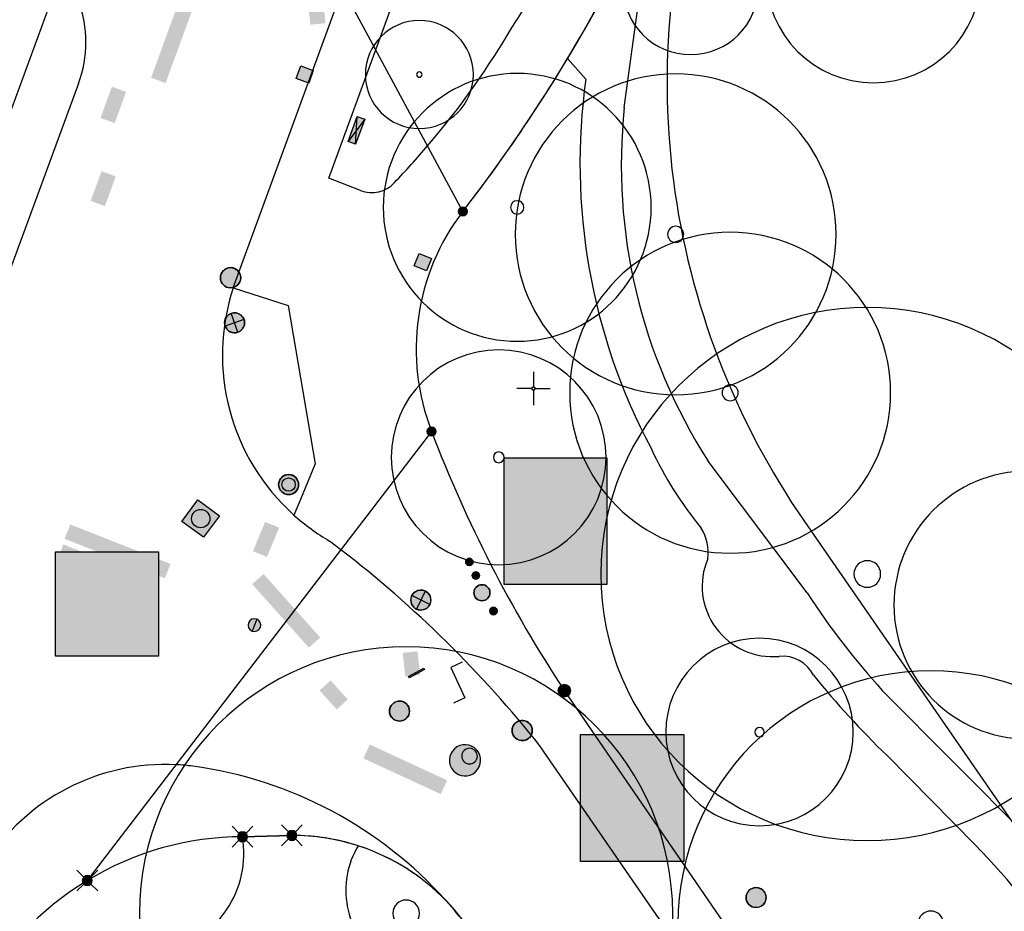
# Model space of a CAD drawing. Header units: metres. Extents: x 2695560 to 2696939, y 1260491 to 1262050.
# Tile 757 of 1005: x 2696607 to 2696644, y 1261230 to 1261264. Entities that reach past the tile are written whole.
import ezdxf

# ---------------------------------------------------------------- set-up
doc = ezdxf.new("R2010")
doc.units = ezdxf.units.M
doc.linetypes.add('AUSGEZOGEN', pattern=[0])
for name, color, linetype in [('XR$1$AV_Grenzpunkte', 7, 'AUSGEZOGEN'), ('XR$1$AV_Koordinatennetzpunkte', 7, 'AUSGEZOGEN'), ('XR$1$AV_Linien (BB)', 7, 'AUSGEZOGEN'), ('XR$1$AW_LK_Schachtdeckel', 24, 'AUSGEZOGEN'), ('XR$1$AW_LK_Zwischenpunkt', 24, 'AUSGEZOGEN'), ('XR$1$EW_LK_Bauwerk_FL_Linie_Punkt', 1, 'AUSGEZOGEN'), ('XR$1$EW_LK_Knoten', 1, 'AUSGEZOGEN'), ('XR$1$GA_LK_Rohrleitungsteil', 32, 'AUSGEZOGEN'), ('XR$1$GR_Baum', 94, 'AUSGEZOGEN'), ('XR$1$Liegenschaftsgrenzen', 7, 'AUSGEZOGEN'), ('XR$1$PFAV', 255, 'AUSGEZOGEN'), ('XR$1$PFAW', 255, 'AUSGEZOGEN'), ('XR$1$PFEW', 255, 'AUSGEZOGEN'), ('XR$1$PFWA', 255, 'AUSGEZOGEN'), ('XR$1$RAEW', 8, 'AUSGEZOGEN'), ('XR$1$RP_Abstandslinie', 7, 'AUSGEZOGEN'), ('XR$1$WA_LK_Absperrarmatur', 171, 'AUSGEZOGEN'), ('XR$1$WA_LK_Hydrant', 171, 'AUSGEZOGEN')]:
    doc.layers.add(name, color=color, linetype=linetype)

# ---------------------------------------------------------------- blocks, each defined once
blk = doc.blocks.new('COMPLEXOBJECT_143')
at = {"layer": 'XR$1$AV_Linien (BB)', "color": 7, "linetype": 'AUSGEZOGEN', "transparency": 33554687}
for p, q in [((6628.403, 11260.524), (6628.962, 11264.63)), ((6635.25, 11242.349), (6631.542, 11247.283)), ((6643.48, 11233.235), (6638.062, 11238.701))]:
    blk.add_line(p, q, dxfattribs=at)
for centre, radius, start, end in [((6648.812, 11258.37), 20.522, 173.9741, 212.6993), ((6658.588, 11257.431), 27.787, 212.872, 222.3804)]:
    blk.add_arc(centre, radius, start, end, dxfattribs=at)
blk = doc.blocks.new('COMPLEXOBJECT_144')
at = {"layer": 'XR$1$AV_Linien (BB)', "color": 7, "linetype": 'AUSGEZOGEN', "transparency": 33554687}
for p, q in [((6626.965, 11261.587), (6626.279, 11262.354)), ((6641.535, 11232.918), (6638.238, 11236.258)), ((6649.526, 11217.537), (6647.621, 11223.488))]:
    blk.add_line(p, q, dxfattribs=at)
for centre, radius, start, end in [((6649.455, 11258.429), 22.711, 172.0058, 208.0125), ((6642.066, 11253.652), 13.964, 204.9488, 219.4681), ((6629.775, 11243.862), 1.766, 352.3173, 31.1636), ((6633.956, 11242.6), 2.638, 157.1197, 275.4465), ((6634.331, 11238.696), 1.284, 26.2456, 95.6071), ((6662.765, 11261.503), 35.198, 219.1847, 225.8259), ((6621.551, 11213.342), 27.974, 21.2655, 44.4098), ((6670.175, 11223.793), 21.576, 196.854, 209.7877), ((6645.776, 11211.874), 5.8, 320.3597, 11.9423), ((6648.731, 11209.117), 1.781, 245.5998, 328.0278)]:
    blk.add_arc(centre, radius, start, end, dxfattribs=at)
blk = doc.blocks.new('COMPLEXOBJECT_149')
at = {"layer": 'XR$1$AV_Linien (BB)', "color": 7, "linetype": 'AUSGEZOGEN', "transparency": 33554687}
blk.add_line((6641.87, 11215.83), (6626.16, 11238.69), dxfattribs=at)
for centre, radius, start, end in [((6667.909, 11266.204), 50.001, 200.8722, 213.3864), ((6773.644, 11306.247), 159.811, 214.45591, 218.16492)]:
    blk.add_arc(centre, radius, start, end, dxfattribs=at)
blk = doc.blocks.new('COMPLEXOBJECT_171')
at = {"layer": 'XR$1$AV_Linien (BB)', "color": 7, "linetype": 'AUSGEZOGEN', "transparency": 33554687}
blk.add_arc((6611.225, 11227.943), 7.985, 87.1218, 147.7504, dxfattribs=at)
blk = doc.blocks.new('COMPLEXOBJECT_172')
at = {"layer": 'XR$1$AV_Linien (BB)', "color": 7, "linetype": 'AUSGEZOGEN', "transparency": 33554687}
blk.add_line((6614.11, 11233.22), (6615.96, 11233.27), dxfattribs=at)
blk.add_arc((6615.971, 11225.235), 8.035, 72.0979, 90.0802, dxfattribs=at)
blk = doc.blocks.new('COMPLEXOBJECT_182')
at = {"layer": 'XR$1$AV_Linien (BB)', "color": 7, "linetype": 'AUSGEZOGEN', "transparency": 33554687}
for centre, radius, start, end in [((6611.215, 11227.836), 8.092, 82.6533, 87.0903), ((6610.137, 11220.439), 15.567, 41.82, 82.1976)]:
    blk.add_arc(centre, radius, start, end, dxfattribs=at)
blk = doc.blocks.new('COMPLEXOBJECT_199')
at = {"layer": 'XR$1$AV_Linien (BB)', "color": 7, "linetype": 'AUSGEZOGEN', "transparency": 33554687}
blk.add_line((6620.584, 11227.388), (6619.226, 11228.613), dxfattribs=at)
blk.add_lwpolyline([(6606.579, 11221.401), (6610.673, 11221.322), (6611.15, 11222.22), (6613.078, 11222.428), (6613.518, 11221.752)], dxfattribs=at)
for centre, radius, start, end in [((6610.379, 11232.598), 3.783, 325.9778, 9.4701), ((6621.209, 11231.215), 3.231, 148.9492, 190.6771), ((6621.293, 11231.199), 3.311, 190.1483, 231.3661), ((6610.382, 11232.592), 3.777, 290.0503, 326.0186), ((6614.167, 11221.863), 7.6, 109.1242, 150.6721), ((6611.645, 11231.343), 9.775, 314.0484, 336.1355), ((6614.158, 11221.862), 7.593, 150.6284, 183.4803), ((6611.659, 11231.328), 9.754, 280.9889, 314.0523)]:
    blk.add_arc(centre, radius, start, end, dxfattribs=at)
blk = doc.blocks.new('COMPLEXOBJECT_497')
at = {"layer": 'XR$1$AV_Linien (BB)', "color": 7, "linetype": 'AUSGEZOGEN', "transparency": 33554687}
for p, q in [((6600.998, 11269.43), (6606.032, 11266.851)), ((6607.967, 11261.419), (6600.487, 11241.09))]:
    blk.add_line(p, q, dxfattribs=at)
for centre, radius, start, end in [((6603.759, 11262.98), 4.489, 339.6432, 59.5709), ((6595.63, 11243.047), 5.237, 300.4546, 338.0519)]:
    blk.add_arc(centre, radius, start, end, dxfattribs=at)
blk = doc.blocks.new('COMPLEXOBJECT_528')
at = {"layer": 'XR$1$AV_Linien (BB)', "color": 7, "linetype": 'AUSGEZOGEN', "transparency": 33554687}
blk.add_line((6640.346, 11214.705), (6625.246, 11236.624), dxfattribs=at)
blk.add_arc((6590.996, 11209.32), 43.802, 38.5618, 52.2749, dxfattribs=at)
blk = doc.blocks.new('COMPLEXOBJECT_529')
at = {"layer": 'XR$1$AV_Linien (BB)', "color": 7, "linetype": 'AUSGEZOGEN', "transparency": 33554687}
blk.add_line((6617.797, 11243.965), (6617.368, 11244.292), dxfattribs=at)
blk.add_arc((6621.42, 11251.255), 8.056, 228.0544, 239.804, dxfattribs=at)
blk = doc.blocks.new('COMPLEXOBJECT_531')
at = {"layer": 'XR$1$AV_Linien (BB)', "color": 7, "linetype": 'AUSGEZOGEN', "transparency": 33554687}
for centre, radius, start, end in [((6603.411, 11277.952), 25.292, 325.6282, 341.9757), ((6597.172, 11279.417), 31.355, 319.5677, 329.8591)]:
    blk.add_arc(centre, radius, start, end, dxfattribs=at)
blk = doc.blocks.new('COMPLEXOBJECT_532')
at = {"layer": 'XR$1$AV_Linien (BB)', "color": 7, "linetype": 'AUSGEZOGEN', "transparency": 33554687}
blk.add_line((6618.523, 11257.412), (6617.346, 11257.871), dxfattribs=at)
for centre, radius, start, end in [((6597.044, 11279.55), 31.538, 316.1866, 319.5338), ((6618.942, 11258.492), 1.158, 248.7927, 317.9479)]:
    blk.add_arc(centre, radius, start, end, dxfattribs=at)
blk = doc.blocks.new('COMPLEXOBJECT_707')
at = {"layer": 'XR$1$AV_Linien (BB)', "color": 7, "linetype": 'AUSGEZOGEN', "transparency": 33554687}
blk.add_lwpolyline([(6604.14, 11227.15), (6600.59, 11220.28), (6594.09, 11207.72), (6584.43, 11189.04), (6577.757, 11176.147)], dxfattribs=at)
for centre, radius, start, end in [((6614.133, 11222.027), 11.193, 90.1179, 121.4079), ((6614.088, 11221.976), 11.213, 121.0781, 152.5226)]:
    blk.add_arc(centre, radius, start, end, dxfattribs=at)
blk = doc.blocks.new('COMPLEXOBJECT_1208')
at = {"layer": 'XR$1$Liegenschaftsgrenzen', "color": 7, "linetype": 'AUSGEZOGEN', "transparency": 33554687}
for p, q in [((6615.96, 11233.27), (6614.11, 11233.22)), ((6625.45, 11225.61), (6622.5, 11229.9))]:
    blk.add_line(p, q, dxfattribs=at)
for centre, radius, start, end in [((6614.133, 11222.027), 11.193, 90.1179, 121.4079), ((6615.974, 11225.266), 8.004, 35.3784, 90.0984)]:
    blk.add_arc(centre, radius, start, end, dxfattribs=at)
blk = doc.blocks.new('COMPLEXOBJECT_1216')
at = {"layer": 'XR$1$Liegenschaftsgrenzen', "color": 7, "linetype": 'AUSGEZOGEN', "transparency": 33554687}
blk.add_arc((6574.823, 11293.377), 60.084, 322.29511, 336.06389, dxfattribs=at)
blk = doc.blocks.new('COMPLEXOBJECT_1366')
at = {"layer": 'XR$1$Liegenschaftsgrenzen', "color": 7, "linetype": 'AUSGEZOGEN', "transparency": 33554687}
blk.add_line((6602.265, 11251.751), (6611.47, 11276.83), dxfattribs=at)
blk = doc.blocks.new('COMPLEXOBJECT_1370')
at = {"layer": 'XR$1$Liegenschaftsgrenzen', "color": 7, "linetype": 'AUSGEZOGEN', "transparency": 33554687}
blk.add_line((6641.87, 11215.83), (6626.16, 11238.69), dxfattribs=at)
blk.add_arc((6667.909, 11266.204), 50.001, 200.8722, 213.3864, dxfattribs=at)
blk = doc.blocks.new('COMPLEXOBJECT_1377')
at = {"layer": 'XR$1$Liegenschaftsgrenzen', "color": 7, "linetype": 'AUSGEZOGEN', "transparency": 33554687}
blk.add_line((6604.14, 11227.15), (6600.59, 11220.28), dxfattribs=at)
blk.add_arc((6614.088, 11221.976), 11.213, 121.0781, 152.5226, dxfattribs=at)
blk = doc.blocks.new('BWAV19')
at = {"layer": 'XR$1$PFAV', "transparency": 33554687}
blk.add_hatch(color=7, dxfattribs=at).paths.add_polyline_path([(0, 0.24), (-0.024, 0.239), (-0.048, 0.235), (-0.072, 0.229), (-0.095, 0.221), (-0.116, 0.21), (-0.137, 0.197), (-0.156, 0.182), (-0.174, 0.165), (-0.19, 0.147), (-0.204, 0.127), (-0.215, 0.106), (-0.225, 0.083), (-0.232, 0.06), (-0.237, 0.036), (-0.24, 0.012), (-0.24, -0.012), (-0.237, -0.036), (-0.232, -0.06), (-0.225, -0.083), (-0.215, -0.106), (-0.204, -0.127), (-0.19, -0.147), (-0.174, -0.165), (-0.156, -0.182), (-0.137, -0.197), (-0.116, -0.21), (-0.095, -0.221), (-0.072, -0.229), (-0.048, -0.235), (-0.024, -0.239), (0, -0.24), (0.024, -0.239), (0.048, -0.235), (0.072, -0.229), (0.095, -0.221), (0.116, -0.21), (0.137, -0.197), (0.156, -0.182), (0.174, -0.165), (0.19, -0.147), (0.204, -0.127), (0.215, -0.106), (0.225, -0.083), (0.232, -0.06), (0.237, -0.036), (0.24, -0.012), (0.24, 0.012), (0.237, 0.036), (0.232, 0.06), (0.225, 0.083), (0.215, 0.106), (0.204, 0.127), (0.19, 0.147), (0.174, 0.165), (0.156, 0.182), (0.137, 0.197), (0.116, 0.21), (0.095, 0.221), (0.072, 0.229), (0.048, 0.235), (0.024, 0.239)])
at = {"color": 7, "transparency": 33554687}
for p, q in [((-0.5, 0.5), (-0.17, 0.17)), ((0.17, 0.17), (0.5, 0.5)), ((-0.5, -0.5), (-0.17, -0.17)), ((0.17, -0.17), (0.5, -0.5))]:
    blk.add_line(p, q, dxfattribs=at)
for start, end in [(90, 270), (270, 90)]:
    blk.add_arc((0, 0), 0.24, start, end, dxfattribs=at)
blk = doc.blocks.new('BAV15')
at = {"layer": 'XR$1$PFAV', "transparency": 33554687}
blk.add_hatch(color=7, dxfattribs=at).paths.add_polyline_path([(0.5, 0), (0.49, 0.101), (0.459, 0.197), (0.41, 0.286), (0.344, 0.362), (0.264, 0.424), (0.174, 0.469), (0.076, 0.494), (-0.025, 0.499), (-0.125, 0.484), (-0.22, 0.449), (-0.306, 0.395), (-0.379, 0.326), (-0.437, 0.243), (-0.477, 0.15), (-0.497, 0.051), (-0.497, -0.051), (-0.477, -0.15), (-0.437, -0.243), (-0.379, -0.326), (-0.306, -0.395), (-0.22, -0.449), (-0.125, -0.484), (-0.025, -0.499), (0.076, -0.494), (0.174, -0.469), (0.264, -0.424), (0.344, -0.362), (0.41, -0.286), (0.459, -0.197), (0.49, -0.101)])
at = {"color": 7, "transparency": 33554687}
for start, end in [(90, 270), (270, 90)]:
    blk.add_arc((0, 0), 0.5, start, end, dxfattribs=at)
at = {"layer": 'XR$1$PFAV', "transparency": 33554687}
blk.add_circle((0, 0), 0.5, dxfattribs=at)
blk = doc.blocks.new('BAV2041')
at = {"color": 7, "transparency": 33554687}
for p, q in [((0, 0.5), (0, 0.05)), ((-0.05, 0), (-0.5, 0)), ((0.05, 0), (0.5, 0)), ((0, -0.05), (0, -0.5))]:
    blk.add_line(p, q, dxfattribs=at)
blk.add_circle((0, 0), 0.05, dxfattribs=at)
for start, end in [(90, 270), (270, 90)]:
    blk.add_arc((0, 0), 0.05, start, end, dxfattribs=at)
blk = doc.blocks.new('COMPLEXOBJECT_1443')
at = {"layer": 'XR$1$RP_Abstandslinie', "color": 7, "linetype": 'AUSGEZOGEN', "transparency": 33554687}
blk.add_line((6635.15, 11245.02), (6651.28, 11221.66), dxfattribs=at)
for centre, radius, start, end in [((6658.993, 11261.476), 28.99, 159.6659, 187.325), ((6658.995, 11261.52), 28.997, 187.4106, 214.6825)]:
    blk.add_arc(centre, radius, start, end, dxfattribs=at)
blk = doc.blocks.new('WBGR1')
at = {"color": 94, "transparency": 33554687}
for radius, start, end in [(1, 90, 270), (1, 270, 90), (0.05, 90, 270), (0.05, 270, 90)]:
    blk.add_arc((0, 0), radius, start, end, dxfattribs=at)
blk = doc.blocks.new('BAW2093')
at = {"transparency": 33554687}
blk.add_lwpolyline([(-0.375, -0.5), (0, -0.5), (0, 0.5), (0.375, 0.5)], dxfattribs=at)
blk = doc.blocks.new('BAW2088')
at = {"layer": 'XR$1$PFAW', "transparency": 33554687}
blk.add_hatch(color=253, dxfattribs=at).paths.add_polyline_path([(0.51, 0), (0.5, 0.101), (0.47, 0.197), (0.421, 0.286), (0.355, 0.362), (0.275, 0.424), (0.184, 0.469), (0.086, 0.494), (-0.015, 0.499), (-0.115, 0.484), (-0.21, 0.449), (-0.296, 0.395), (-0.369, 0.326), (-0.427, 0.243), (-0.467, 0.15), (-0.487, 0.051), (-0.487, -0.051), (-0.467, -0.15), (-0.427, -0.243), (-0.369, -0.326), (-0.296, -0.395), (-0.21, -0.449), (-0.115, -0.484), (-0.015, -0.499), (0.086, -0.494), (0.184, -0.469), (0.275, -0.424), (0.355, -0.362), (0.421, -0.286), (0.47, -0.197), (0.5, -0.101)])
at = {"transparency": 33554687}
for start, end in [(91.1948, 268.8052), (268.8052, 91.1948)]:
    blk.add_arc((0.01, 0), 0.5, start, end, dxfattribs=at)
at = {"layer": 'XR$1$PFAW', "transparency": 33554687}
blk.add_circle((0.01, 0), 0.5, dxfattribs=at)
blk = doc.blocks.new('BAW2082')
at = {"layer": 'XR$1$PFAW', "transparency": 33554687}
blk.add_hatch(color=7, dxfattribs=at).paths.add_polyline_path([(0.509, -0.003), (0.499, 0.098), (0.469, 0.194), (0.42, 0.283), (0.354, 0.359), (0.274, 0.421), (0.183, 0.466), (0.085, 0.491), (-0.016, 0.496), (-0.116, 0.481), (-0.211, 0.446), (-0.297, 0.392), (-0.37, 0.323), (-0.428, 0.24), (-0.468, 0.147), (-0.488, 0.047), (-0.488, -0.054), (-0.468, -0.153), (-0.428, -0.246), (-0.37, -0.329), (-0.297, -0.398), (-0.211, -0.452), (-0.116, -0.487), (-0.016, -0.502), (0.085, -0.497), (0.183, -0.472), (0.274, -0.427), (0.354, -0.366), (0.42, -0.289), (0.469, -0.2), (0.499, -0.104)])
at = {"transparency": 33554687}
for start, end in [(91.1948, 268.8052), (268.8052, 91.1948)]:
    blk.add_arc((0.01, 0), 0.5, start, end, dxfattribs=at)
at = {"layer": 'XR$1$PFAW', "transparency": 33554687}
blk.add_circle((0.009, -0.003), 0.5, dxfattribs=at)
blk = doc.blocks.new('BAW2087')
at = {"lineweight": 25, "true_color": 0x000000, "transparency": 33554687}
h = blk.add_hatch(color=18, dxfattribs=at)
h.paths.add_polyline_path([(-0.5, 0.5), (-0.5, -0.5), (0.5, -0.5), (0.5, 0.5)])
h.paths.add_polyline_path([(0.337, -0.069), (0.316, -0.136), (0.282, -0.196), (0.237, -0.249), (0.182, -0.292), (0.119, -0.322), (0.052, -0.34), (-0.017, -0.343), (-0.086, -0.333), (-0.151, -0.309), (-0.21, -0.272), (-0.261, -0.224), (-0.301, -0.167), (-0.328, -0.103), (-0.342, -0.035), (-0.342, 0.035), (-0.328, 0.103), (-0.301, 0.167), (-0.261, 0.224), (-0.21, 0.272), (-0.151, 0.309), (-0.086, 0.333), (-0.017, 0.343), (0.052, 0.34), (0.119, 0.322), (0.182, 0.292), (0.237, 0.249), (0.282, 0.196), (0.316, 0.136), (0.337, 0.069), (0.344, 0)], flags=16)
at = {"layer": 'XR$1$PFAW', "lineweight": 25, "transparency": 33554687}
blk.add_hatch(color=7, dxfattribs=at).paths.add_polyline_path([(0.344, 0), (0.337, 0.069), (0.316, 0.136), (0.282, 0.196), (0.237, 0.249), (0.182, 0.292), (0.119, 0.322), (0.052, 0.34), (-0.017, 0.343), (-0.086, 0.333), (-0.151, 0.309), (-0.21, 0.272), (-0.261, 0.224), (-0.301, 0.167), (-0.328, 0.103), (-0.342, 0.035), (-0.342, -0.035), (-0.328, -0.103), (-0.301, -0.167), (-0.261, -0.224), (-0.21, -0.272), (-0.151, -0.309), (-0.086, -0.333), (-0.017, -0.343), (0.052, -0.34), (0.119, -0.322), (0.182, -0.292), (0.237, -0.249), (0.282, -0.196), (0.316, -0.136), (0.337, -0.069)])
at = {"lineweight": 25, "transparency": 33554687}
for p, q in [((-0.5, 0.5, 0.993), (0.5, 0.5, 0.993)), ((-0.5, -0.5, 0.993), (-0.5, 0.5, 0.993)), ((0.5, 0.5, 0.993), (0.5, -0.5, 0.993)), ((0.5, -0.5, 0.993), (-0.5, -0.5, 0.993))]:
    blk.add_line(p, q, dxfattribs=at)
blk.add_circle((0, 0), 0.344, dxfattribs=at)
at = {"layer": 'XR$1$PFAW', "lineweight": 25, "transparency": 33554687}
blk.add_line((-0.5, 0.5), (0.5, 0.5), dxfattribs=at)
at = {"layer": 'XR$1$PFAW', "color": 31, "lineweight": 25, "transparency": 33554687}
for p, q in [((-0.5, -0.5), (-0.5, 0.5)), ((0.5, 0.5), (0.5, -0.5)), ((0.5, -0.5), (-0.5, -0.5))]:
    blk.add_line(p, q, dxfattribs=at)
at = {"layer": 'XR$1$PFAW', "lineweight": 25, "transparency": 33554687}
blk.add_circle((0, 0), 0.344, dxfattribs=at)
blk = doc.blocks.new('BAW2089')
at = {"layer": 'XR$1$PFAW', "transparency": 33554687}
blk.add_hatch(color=7, dxfattribs=at).paths.add_polyline_path([(-0.5, 0.5), (-0.5, -0.5), (0.5, -0.5), (0.5, 0.5)])
at = {"transparency": 33554687}
blk.add_lwpolyline([(-0.5, 0.5), (0.5, 0.5), (0.5, -0.5), (-0.5, -0.5), (-0.5, 0.5)], close=True, dxfattribs=at)
at = {"layer": 'XR$1$PFAW', "transparency": 33554687}
blk.add_lwpolyline([(-0.5, 0.5), (0.5, 0.5), (0.5, -0.5), (-0.5, -0.5), (-0.5, 0.5)], close=True, dxfattribs=at)
blk = doc.blocks.new('BAW2084')
at = {"layer": 'XR$1$PFAW', "transparency": 33554687}
h = blk.add_hatch(color=7, dxfattribs=at)
h.paths.add_polyline_path([(0.237, 0.6), (0.176, 0.597), (0.116, 0.588), (0.057, 0.572), (0, 0.551), (-0.054, 0.525), (-0.106, 0.492), (-0.154, 0.455), (-0.198, 0.413), (-0.238, 0.367), (-0.272, 0.317), (-0.302, 0.264), (-0.326, 0.208), (-0.344, 0.15), (-0.356, 0.091), (-0.363, 0.03), (-0.363, -0.03), (-0.356, -0.091), (-0.344, -0.15), (-0.326, -0.208), (-0.302, -0.264), (-0.272, -0.317), (-0.238, -0.367), (-0.198, -0.413), (-0.154, -0.455), (-0.106, -0.492), (-0.054, -0.525), (0, -0.551), (0.057, -0.572), (0.116, -0.588), (0.176, -0.597), (0.237, -0.6), (0.297, -0.597), (0.357, -0.588), (0.416, -0.572), (0.473, -0.551), (0.528, -0.525), (0.579, -0.492), (0.628, -0.455), (0.672, -0.413), (0.711, -0.367), (0.746, -0.317), (0.775, -0.264), (0.799, -0.208), (0.818, -0.15), (0.83, -0.091), (0.836, -0.03), (0.836, 0.03), (0.83, 0.091), (0.818, 0.15), (0.799, 0.208), (0.775, 0.264), (0.746, 0.317), (0.711, 0.367), (0.672, 0.413), (0.628, 0.455), (0.579, 0.492), (0.528, 0.525), (0.473, 0.551), (0.416, 0.572), (0.357, 0.588), (0.297, 0.597)])
h.paths.add_polyline_path([(0.03, -0.298), (0, -0.3), (-0.03, -0.298), (-0.06, -0.294), (-0.09, -0.286), (-0.118, -0.276), (-0.146, -0.262), (-0.171, -0.246), (-0.195, -0.228), (-0.217, -0.207), (-0.237, -0.184), (-0.255, -0.159), (-0.269, -0.132), (-0.281, -0.104), (-0.29, -0.075), (-0.297, -0.045), (-0.3, -0.015), (-0.3, 0.015), (-0.297, 0.045), (-0.29, 0.075), (-0.281, 0.104), (-0.269, 0.132), (-0.255, 0.159), (-0.237, 0.184), (-0.217, 0.207), (-0.195, 0.228), (-0.171, 0.246), (-0.146, 0.262), (-0.118, 0.276), (-0.09, 0.286), (-0.06, 0.294), (-0.03, 0.298), (0, 0.3), (0.03, 0.298), (0.06, 0.294), (0.09, 0.286), (0.118, 0.276), (0.146, 0.262), (0.171, 0.246), (0.195, 0.228), (0.217, 0.207), (0.237, 0.184), (0.255, 0.159), (0.269, 0.132), (0.281, 0.104), (0.29, 0.075), (0.297, 0.045), (0.3, 0.015), (0.3, -0.015), (0.297, -0.045), (0.29, -0.075), (0.281, -0.104), (0.269, -0.132), (0.255, -0.159), (0.237, -0.184), (0.217, -0.207), (0.195, -0.228), (0.171, -0.246), (0.146, -0.262), (0.118, -0.276), (0.09, -0.286), (0.06, -0.294)], flags=16)
blk.add_hatch(color=7, dxfattribs=at).paths.add_polyline_path([(0, 0.3), (-0.03, 0.298), (-0.06, 0.294), (-0.09, 0.286), (-0.118, 0.276), (-0.146, 0.262), (-0.171, 0.246), (-0.195, 0.228), (-0.217, 0.207), (-0.237, 0.184), (-0.255, 0.159), (-0.269, 0.132), (-0.281, 0.104), (-0.29, 0.075), (-0.297, 0.045), (-0.3, 0.015), (-0.3, -0.015), (-0.297, -0.045), (-0.29, -0.075), (-0.281, -0.104), (-0.269, -0.132), (-0.255, -0.159), (-0.237, -0.184), (-0.217, -0.207), (-0.195, -0.228), (-0.171, -0.246), (-0.146, -0.262), (-0.118, -0.276), (-0.09, -0.286), (-0.06, -0.294), (-0.03, -0.298), (0, -0.3), (0.03, -0.298), (0.06, -0.294), (0.09, -0.286), (0.118, -0.276), (0.146, -0.262), (0.171, -0.246), (0.195, -0.228), (0.217, -0.207), (0.237, -0.184), (0.255, -0.159), (0.269, -0.132), (0.281, -0.104), (0.29, -0.075), (0.297, -0.045), (0.3, -0.015), (0.3, 0.015), (0.297, 0.045), (0.29, 0.075), (0.281, 0.104), (0.269, 0.132), (0.255, 0.159), (0.237, 0.184), (0.217, 0.207), (0.195, 0.228), (0.171, 0.246), (0.146, 0.262), (0.118, 0.276), (0.09, 0.286), (0.06, 0.294), (0.03, 0.298)])
at = {"transparency": 33554687}
for centre, radius, start, end in [((0.237, 0), 0.6, 90, 270), ((0.237, 0), 0.6, 270, 90), ((0, 0), 0.3, 90, 270), ((0, 0), 0.3, 270, 90)]:
    blk.add_arc(centre, radius, start, end, dxfattribs=at)
blk = doc.blocks.new('BWA2009')
at = {"true_color": 0x000000, "transparency": 33554687}
blk.add_hatch(color=18, dxfattribs=at).paths.add_polyline_path([(0.333, 0), (0.327, 0.067), (0.306, 0.131), (0.274, 0.19), (0.23, 0.242), (0.176, 0.283), (0.116, 0.313), (0.05, 0.329), (-0.017, 0.333), (-0.084, 0.323), (-0.147, 0.299), (-0.204, 0.264), (-0.253, 0.217), (-0.291, 0.162), (-0.318, 0.1), (-0.332, 0.034), (-0.332, -0.034), (-0.318, -0.1), (-0.291, -0.162), (-0.253, -0.217), (-0.204, -0.264), (-0.147, -0.299), (-0.084, -0.323), (-0.017, -0.333), (0.05, -0.329), (0.116, -0.313), (0.176, -0.283), (0.23, -0.242), (0.274, -0.19), (0.306, -0.131), (0.327, -0.067)])
at = {"layer": 'XR$1$PFWA', "transparency": 33554687}
blk.add_hatch(color=7, dxfattribs=at).paths.add_polyline_path([(0.5, 0), (0.49, 0.101), (0.459, 0.197), (0.41, 0.286), (0.344, 0.362), (0.264, 0.424), (0.174, 0.469), (0.076, 0.494), (-0.025, 0.499), (-0.125, 0.484), (-0.22, 0.449), (-0.306, 0.395), (-0.379, 0.326), (-0.437, 0.243), (-0.477, 0.15), (-0.497, 0.051), (-0.497, -0.051), (-0.477, -0.15), (-0.437, -0.243), (-0.379, -0.326), (-0.306, -0.395), (-0.22, -0.449), (-0.125, -0.484), (-0.025, -0.499), (0.076, -0.494), (0.174, -0.469), (0.264, -0.424), (0.344, -0.362), (0.41, -0.286), (0.459, -0.197), (0.49, -0.101)])
at = {"transparency": 33554687}
blk.add_circle((0, 0), 0.333, dxfattribs=at)
for start, end in [(90, 180), (0, 90), (180, 270), (270, 0)]:
    blk.add_arc((0, 0), 0.5, start, end, dxfattribs=at)
at = {"layer": 'XR$1$PFWA', "transparency": 33554687}
blk.add_circle((0, 0), 0.5, dxfattribs=at)
blk = doc.blocks.new('BWA965')
at = {"layer": 'XR$1$PFWA', "transparency": 33554687}
blk.add_hatch(color=7, dxfattribs=at).paths.add_polyline_path([(0, 0.5), (-0.051, 0.497), (-0.101, 0.49), (-0.15, 0.477), (-0.197, 0.459), (-0.243, 0.437), (-0.286, 0.41), (-0.326, 0.379), (-0.362, 0.344), (-0.395, 0.306), (-0.424, 0.264), (-0.449, 0.22), (-0.469, 0.174), (-0.484, 0.125), (-0.494, 0.076), (-0.499, 0.025), (-0.499, -0.025), (-0.494, -0.076), (-0.484, -0.125), (-0.469, -0.174), (-0.449, -0.22), (-0.424, -0.264), (-0.395, -0.306), (-0.362, -0.344), (-0.326, -0.379), (-0.286, -0.41), (-0.243, -0.437), (-0.197, -0.459), (-0.15, -0.477), (-0.101, -0.49), (-0.051, -0.497), (0, -0.5), (0.051, -0.497), (0.101, -0.49), (0.15, -0.477), (0.197, -0.459), (0.243, -0.437), (0.286, -0.41), (0.326, -0.379), (0.362, -0.344), (0.395, -0.306), (0.424, -0.264), (0.449, -0.22), (0.469, -0.174), (0.484, -0.125), (0.494, -0.076), (0.499, -0.025), (0.499, 0.025), (0.494, 0.076), (0.484, 0.125), (0.469, 0.174), (0.449, 0.22), (0.424, 0.264), (0.395, 0.306), (0.362, 0.344), (0.326, 0.379), (0.286, 0.41), (0.243, 0.437), (0.197, 0.459), (0.15, 0.477), (0.101, 0.49), (0.051, 0.497)])
at = {"transparency": 33554687}
blk.add_line((0, 0.5), (0, -0.5), dxfattribs=at)
for start, end in [(90, 270), (270, 90)]:
    blk.add_arc((0, 0), 0.5, start, end, dxfattribs=at)
blk = doc.blocks.new('BGA2013')
at = {"transparency": 33554687}
blk.add_hatch(color=36, dxfattribs=at).paths.add_polyline_path([(-0.291, -0.409), (0.352, 0.357), (0.291, 0.409), (-0.352, -0.357)])
at = {"color": 32, "transparency": 33554687}
blk.add_lwpolyline([(-0.291, -0.409), (-0.352, -0.357), (0.291, 0.409), (0.352, 0.357), (-0.291, -0.409)], close=True, dxfattribs=at)
blk = doc.blocks.new('BEW15')
at = {"layer": 'XR$1$PFEW', "transparency": 33554687}
h = blk.add_hatch(color=7, dxfattribs=at)
h.paths.add_polyline_path([(-0.5, 0), (-0.497, -0.05), (-0.489, -0.1), (-0.477, -0.15), (-0.459, -0.197), (-0.437, -0.242), (-0.41, -0.285), (-0.379, -0.326), (-0.344, -0.362), (-0.306, -0.395), (-0.264, -0.424), (-0.22, -0.449), (-0.173, -0.469), (-0.125, -0.484), (-0.075, -0.494), (-0.025, -0.499), (0.026, -0.499), (0.076, -0.494), (0.126, -0.484), (0.174, -0.469), (0.22, -0.449), (0.265, -0.424), (0.306, -0.395), (0.345, -0.362), (0.38, -0.326), (0.411, -0.285), (0.437, -0.242), (0.46, -0.197), (0.477, -0.15), (0.49, -0.1), (0.498, -0.05), (0.5, 0), (0.498, 0.051), (0.49, 0.101), (0.477, 0.15), (0.46, 0.197), (0.437, 0.243), (0.411, 0.286), (0.38, 0.326), (0.345, 0.363), (0.306, 0.396), (0.265, 0.424), (0.22, 0.449), (0.174, 0.469), (0.126, 0.484), (0.076, 0.494), (0.026, 0.5), (-0.025, 0.5), (-0.075, 0.494), (-0.125, 0.484), (-0.173, 0.469), (-0.22, 0.449), (-0.264, 0.424), (-0.306, 0.396), (-0.344, 0.363), (-0.379, 0.326), (-0.41, 0.286), (-0.437, 0.243), (-0.459, 0.197), (-0.477, 0.15), (-0.489, 0.101), (-0.497, 0.051)])
h.paths.add_polyline_path([(0.01, 0.001), (0.01, 0), (0.01, -0.001), (0.01, -0.002), (0.01, -0.003), (0.009, -0.004), (0.009, -0.005), (0.009, -0.006), (0.008, -0.006), (0.007, -0.007), (0.006, -0.008), (0.006, -0.008), (0.005, -0.009), (0.004, -0.009), (0.003, -0.01), (0.002, -0.01), (0.001, -0.01), (0, -0.01), (-0.001, -0.01), (-0.002, -0.01), (-0.003, -0.009), (-0.004, -0.009), (-0.005, -0.008), (-0.006, -0.008), (-0.007, -0.007), (-0.007, -0.006), (-0.008, -0.006), (-0.008, -0.005), (-0.009, -0.004), (-0.009, -0.003), (-0.009, -0.002), (-0.01, -0.001), (-0.01, 0), (-0.01, 0.001), (-0.009, 0.002), (-0.009, 0.003), (-0.009, 0.004), (-0.008, 0.005), (-0.008, 0.006), (-0.007, 0.007), (-0.007, 0.007), (-0.006, 0.008), (-0.005, 0.009), (-0.004, 0.009), (-0.003, 0.01), (-0.002, 0.01), (-0.001, 0.01), (0, 0.01), (0.001, 0.01), (0.002, 0.01), (0.003, 0.01), (0.004, 0.01), (0.005, 0.009), (0.006, 0.009), (0.006, 0.008), (0.007, 0.007), (0.008, 0.007), (0.009, 0.006), (0.009, 0.005), (0.009, 0.004), (0.01, 0.003), (0.01, 0.002)], flags=16)
at = {"color": 1, "transparency": 33554687}
for start, end in [(0, 180), (180, 0)]:
    blk.add_arc((0, 0), 0.5, start, end, dxfattribs=at)
at = {"layer": 'XR$1$PFEW', "transparency": 33554687}
blk.add_circle((0, 0), 0.5, dxfattribs=at)
blk = doc.blocks.new('BEWLP2549_S')
at = {"layer": 'XR$1$PFEW', "transparency": 33554687}
blk.add_hatch(color=7, dxfattribs=at).paths.add_polyline_path([(0.5, 0), (0.49, 0.101), (0.459, 0.197), (0.41, 0.286), (0.344, 0.362), (0.264, 0.424), (0.174, 0.469), (0.076, 0.494), (-0.025, 0.499), (-0.125, 0.484), (-0.22, 0.449), (-0.306, 0.395), (-0.379, 0.326), (-0.437, 0.243), (-0.477, 0.15), (-0.497, 0.051), (-0.497, -0.051), (-0.477, -0.15), (-0.437, -0.243), (-0.379, -0.326), (-0.306, -0.395), (-0.22, -0.449), (-0.125, -0.484), (-0.025, -0.499), (0.076, -0.494), (0.174, -0.469), (0.264, -0.424), (0.344, -0.362), (0.41, -0.286), (0.459, -0.197), (0.49, -0.101)])
at = {"color": 1, "transparency": 33554687}
for p, q in [((0.354, -0.354), (-0.354, 0.354)), ((-0.354, -0.354), (0.354, 0.354))]:
    blk.add_line(p, q, dxfattribs=at)
for start, end in [(91.3809, 268.6191), (268.6191, 91.3809)]:
    blk.add_arc((0, 0), 0.5, start, end, dxfattribs=at)
at = {"layer": 'XR$1$PFEW', "transparency": 33554687}
blk.add_circle((0, 0), 0.5, dxfattribs=at)
blk = doc.blocks.new('BWEW2052')
at = {"layer": 'XR$1$PFEW', "transparency": 33554687}
blk.add_hatch(color=7, dxfattribs=at).paths.add_polyline_path([(0.95, -0.2855), (0.95, 0.2855), (-0.95, 0.2855), (-0.95, -0.2855)])
at = {"color": 1, "transparency": 33554687}
for p, q in [((0.95, -0.2855), (-0.95, 0.2855)), ((-0.95, -0.2855), (0.95, 0.2855))]:
    blk.add_line(p, q, dxfattribs=at)
blk.add_lwpolyline([(0.95, -0.2855), (-0.95, -0.2855), (-0.95, 0.2855), (0.95, 0.2855), (0.95, -0.2855)], close=True, dxfattribs=at)
at = {"layer": 'XR$1$PFEW', "transparency": 33554687}
for p, q in [((-0.95, -0.2855), (-0.95, 0.2855)), ((-0.95, 0.2855), (0.95, 0.2855)), ((0.95, 0.2855), (0.95, -0.2855)), ((0.95, -0.2855), (-0.95, -0.2855))]:
    blk.add_line(p, q, dxfattribs=at)
blk = doc.blocks.new('BEW957')
at = {"layer": 'XR$1$RAEW', "transparency": 33554687}
blk.add_hatch(color=1, dxfattribs=at).paths.add_polyline_path([(-0.5, 0), (-0.5, -0.05), (-0.49, -0.1), (-0.48, -0.15), (-0.46, -0.2), (-0.44, -0.24), (-0.41, -0.29), (-0.38, -0.33), (-0.34, -0.36), (-0.31, -0.4), (-0.26, -0.42), (-0.22, -0.45), (-0.17, -0.47), (-0.13, -0.48), (-0.08, -0.49), (-0.03, -0.5), (0.03, -0.5), (0.08, -0.49), (0.13, -0.48), (0.17, -0.47), (0.22, -0.45), (0.26, -0.42), (0.31, -0.4), (0.34, -0.36), (0.38, -0.33), (0.41, -0.29), (0.44, -0.24), (0.46, -0.2), (0.48, -0.15), (0.49, -0.1), (0.5, -0.05), (0.5, 0), (0.5, 0.05), (0.49, 0.1), (0.48, 0.15), (0.46, 0.2), (0.44, 0.24), (0.41, 0.29), (0.38, 0.33), (0.34, 0.36), (0.31, 0.4), (0.26, 0.42), (0.22, 0.45), (0.17, 0.47), (0.13, 0.48), (0.08, 0.49), (0.03, 0.5), (-0.03, 0.5), (-0.08, 0.49), (-0.13, 0.48), (-0.17, 0.47), (-0.22, 0.45), (-0.26, 0.42), (-0.31, 0.4), (-0.34, 0.36), (-0.38, 0.33), (-0.41, 0.29), (-0.44, 0.24), (-0.46, 0.2), (-0.48, 0.15), (-0.49, 0.1), (-0.5, 0.05)])
at = {"color": 1, "transparency": 33554687}
for start, end in [(90, 180), (180, 270), (0, 90), (270, 0)]:
    blk.add_arc((0, 0), 0.5, start, end, dxfattribs=at)
at = {"layer": 'XR$1$RAEW', "color": 1, "transparency": 33554687}
blk.add_circle((0, 0), 0.5, dxfattribs=at)

msp = doc.modelspace()

# ---------------------------------------------------------------- hatches: boundary and pattern name
at = {"transparency": 33554687}
for points in [[(2696617.836, 1261266.659), (2696617.27, 1261266.596), (2696617.622, 1261263.429), (2696618.188, 1261263.492)], [(2696611.658, 1261261.447), (2696612.201, 1261261.248), (2696613.584, 1261265.035), (2696613.041, 1261265.234)], [(2696609.764, 1261259.939), (2696610.296, 1261259.745), (2696610.722, 1261260.915), (2696610.19, 1261261.109)], [(2696609.398, 1261256.834), (2696609.93, 1261256.64), (2696610.336, 1261257.752), (2696609.804, 1261257.946)], [(2696624.873, 1261247.215), (2696624.873, 1261242.476), (2696628.722, 1261242.476), (2696628.722, 1261247.215)], [(2696608.634, 1261244.721), (2696608.422, 1261244.183), (2696612.174, 1261242.705), (2696612.386, 1261243.243)], [(2696615.473, 1261243.719), (2696615.996, 1261243.503), (2696616.449, 1261244.603), (2696615.926, 1261244.819)], [(2696608.375, 1261243.973), (2696608.167, 1261243.447), (2696609.269, 1261243.013), (2696609.477, 1261243.539)], [(2696608.084, 1261243.697), (2696608.084, 1261239.796), (2696611.935, 1261239.796), (2696611.935, 1261243.697)], [(2696615.868, 1261242.868), (2696615.443, 1261242.489), (2696617.564, 1261240.11), (2696617.989, 1261240.489)], [(2696621.632, 1261239.976), (2696621.076, 1261239.913), (2696621.176, 1261239.026), (2696621.732, 1261239.089)], [(2696618.38, 1261238.881), (2696617.964, 1261238.507), (2696618.605, 1261237.796), (2696619.02, 1261238.171)], [(2696627.73, 1261236.855), (2696627.73, 1261232.107), (2696631.601, 1261232.107), (2696631.601, 1261236.855)], [(2696619.847, 1261236.48), (2696619.608, 1261235.963), (2696622.501, 1261234.626), (2696622.74, 1261235.143)]]:
    msp.add_hatch(color=7, dxfattribs=at).paths.add_polyline_path(points)

# ---------------------------------------------------------------- linework, layer by layer
at = {"color": 24, "lineweight": -3, "transparency": 33554687}
for points in [[(2696624.873, 1261247.215), (2696628.722, 1261247.215), (2696628.722, 1261242.476), (2696624.873, 1261242.476), (2696624.873, 1261247.215)], [(2696608.084, 1261243.697), (2696611.935, 1261243.697), (2696611.935, 1261239.796), (2696608.084, 1261239.796), (2696608.084, 1261243.697)], [(2696627.73, 1261236.855), (2696631.601, 1261236.855), (2696631.601, 1261232.107), (2696627.73, 1261232.107), (2696627.73, 1261236.855)]]:
    msp.add_lwpolyline(points, close=True, dxfattribs=at)
at = {"layer": 'XR$1$AV_Linien (BB)', "color": 7, "linetype": 'AUSGEZOGEN', "transparency": 33554687}
msp.add_line((2696614.731, 1261253.586), (2696618.832, 1261264.783), dxfattribs=at)
for points in [[(2696618.316, 1261257.681), (2696623.362, 1261271.508), (2696621.556, 1261272.22)], [(2696614.731, 1261253.586), (2696616.786, 1261252.916), (2696617.8, 1261246.997), (2696617.248, 1261245.661), (2696617.005, 1261245.073)]]:
    msp.add_lwpolyline(points, dxfattribs=at)
for centre, radius, start, end in [((2696575.328, 1261293.454), 60.621, 328.92487, 333.00971), ((2696575.832, 1261293.163), 60.039, 322.29016, 328.91399), ((2696630.079, 1261251.279), 8.497, 142.5933, 201.2439), ((2696622.39, 1261251.072), 8.061, 161.8259, 228.0856), ((2696616.942, 1261225.076), 8.005, 43.9204, 72.0344), ((2696611.387, 1261220.467), 15.212, 37.4155, 41.913)]:
    msp.add_arc(centre, radius, start, end, dxfattribs=at)
at = {"layer": 'XR$1$Liegenschaftsgrenzen', "color": 7, "linetype": 'AUSGEZOGEN', "transparency": 33554687}
for p, q in [((2696623.33, 1261256.44), (2696612.44, 1261276.64)), ((2696622.16, 1261248.2), (2696609.27, 1261231.39))]:
    msp.add_line(p, q, dxfattribs=at)
msp.add_arc((2696630.079, 1261251.279), 8.497, 142.5933, 201.2439, dxfattribs=at)

# ---------------------------------------------------------------- block references
at = {"layer": 'XR$1$AV_Grenzpunkte', "color": 7, "linetype": 'AUSGEZOGEN', "lineweight": -3, "transparency": 33554687}
for name, p, xscale, yscale in [('BAV15', (2696623.33, 1261256.44), 0.3249999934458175, 0.3249999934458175), ('BAV15', (2696622.16, 1261248.2), 0.3249999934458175, 0.3249999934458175), ('BAV15', (2696627.13, 1261238.5), 0.4549999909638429, 0.4549999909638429), ('BWAV19', (2696615.08, 1261233.03), 0.7800000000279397, 0.7800000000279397), ('BWAV19', (2696616.93, 1261233.08), 0.7800000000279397, 0.7800000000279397), ('BWAV19', (2696609.27, 1261231.39), 0.7800000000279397, 0.7800000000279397)]:
    msp.add_blockref(name, p, dxfattribs=dict(at, xscale=xscale, yscale=yscale))
at = {"layer": 'XR$1$AV_Koordinatennetzpunkte', "color": 7, "linetype": 'AUSGEZOGEN', "lineweight": -3, "transparency": 33554687, "xscale": 1.25, "yscale": 1.25}
msp.add_blockref('BAV2041', (2696625.97, 1261249.81), dxfattribs=at)
at = {"layer": 'XR$1$AV_Linien (BB)', "color": 7, "linetype": 'AUSGEZOGEN', "lineweight": -3, "transparency": 33554687}
for name in ['COMPLEXOBJECT_531', 'COMPLEXOBJECT_497', 'COMPLEXOBJECT_143', 'COMPLEXOBJECT_144', 'COMPLEXOBJECT_532', 'COMPLEXOBJECT_149', 'COMPLEXOBJECT_529', 'COMPLEXOBJECT_528', 'COMPLEXOBJECT_171', 'COMPLEXOBJECT_182', 'COMPLEXOBJECT_707', 'COMPLEXOBJECT_199', 'COMPLEXOBJECT_172']:
    msp.add_blockref(name, (2690000.97, 1249999.81), dxfattribs=at)
at = {"layer": 'XR$1$AW_LK_Schachtdeckel', "color": 24, "linetype": 'AUSGEZOGEN', "lineweight": -3, "transparency": 33554687}
for name, p, xscale, yscale, rotation in [('BAW2089', (2696617.411, 1261261.567), 0.5000000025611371, 0.5000000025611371, 70.158078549), ('BAW2089', (2696621.83, 1261254.541), 0.5000000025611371, 0.5000000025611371, 68.52528621), ('BAW2082', (2696620.953, 1261237.739), 0.7499999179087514, 0.7499999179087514, 312.684543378), ('BAW2088', (2696625.546, 1261237.012), 0.7578193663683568, 0.7578193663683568, 309.601186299), ('BAW2084', (2696623.58, 1261236.048), 0.9749278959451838, 0.974927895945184, 222.4348128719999)]:
    msp.add_blockref(name, p, dxfattribs=dict(at, xscale=xscale, yscale=yscale, rotation=rotation))
for name, p, xscale, yscale in [('BAW2088', (2696614.626, 1261253.957), 0.7578193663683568, 0.7578193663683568), ('BAW2082', (2696634.3, 1261230.754), 0.7499999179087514, 0.7499999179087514)]:
    msp.add_blockref(name, p, dxfattribs=dict(at, xscale=xscale, yscale=yscale))
at = {"layer": 'XR$1$AW_LK_Schachtdeckel', "color": 24, "linetype": 'AUSGEZOGEN', "lineweight": -3, "transparency": 33554687, "rotation": 53.36335667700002}
msp.add_blockref('BAW2087', (2696613.515, 1261244.941), dxfattribs=at)
at = {"layer": 'XR$1$AW_LK_Zwischenpunkt', "color": 24, "linetype": 'AUSGEZOGEN', "lineweight": -3, "transparency": 33554687, "xscale": 1.250000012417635, "yscale": 1.250000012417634, "rotation": 204.9927845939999}
msp.add_blockref('BAW2093', (2696623.141, 1261238.799), dxfattribs=at)
at = {"layer": 'XR$1$EW_LK_Bauwerk_FL_Linie_Punkt', "color": 1, "linetype": 'AUSGEZOGEN', "lineweight": -3, "transparency": 33554687, "xscale": 0.5999999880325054, "yscale": 0.5999999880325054}
msp.add_blockref('BEW15', (2696624.044, 1261242.167), dxfattribs=at)
at = {"layer": 'XR$1$EW_LK_Knoten', "color": 1, "linetype": 'AUSGEZOGEN', "lineweight": -3, "transparency": 33554687}
for name, p, xscale, yscale, rotation in [('BWEW2052', (2696619.343, 1261259.475), 0.5250000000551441, 0.5250000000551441, 69.9507), ('BEWLP2549_S', (2696614.783, 1261252.273), 0.749999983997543, 0.749999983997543, 64.8198), ('BEWLP2549_S', (2696621.756, 1261241.892), 0.749999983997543, 0.749999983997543, 108.5283)]:
    msp.add_blockref(name, p, dxfattribs=dict(at, xscale=xscale, yscale=yscale, rotation=rotation))
at = {"layer": 'XR$1$EW_LK_Knoten', "color": 1, "linetype": 'AUSGEZOGEN', "lineweight": -3, "transparency": 33554687, "xscale": 0.2749999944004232, "yscale": 0.2749999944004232}
for p in [(2696623.573, 1261243.318), (2696623.817, 1261242.81), (2696624.48, 1261241.48)]:
    msp.add_blockref('BEW957', p, dxfattribs=at)
at = {"layer": 'XR$1$GA_LK_Rohrleitungsteil', "color": 32, "linetype": 'AUSGEZOGEN', "lineweight": -3, "transparency": 33554687, "xscale": 0.6499999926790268, "yscale": 0.6499999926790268, "rotation": 338.4351}
msp.add_blockref('BGA2013', (2696621.591, 1261239.158), dxfattribs=at)
at = {"layer": 'XR$1$GR_Baum', "color": 94, "linetype": 'AUSGEZOGEN', "lineweight": -3, "transparency": 33554687}
for p, xscale, yscale in [((2696638.701, 1261265.278), 4.021209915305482, 4.021209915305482), ((2696631.857, 1261264.845), 2.531872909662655, 2.531872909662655), ((2696621.701, 1261261.566), 2.020948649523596, 2.020948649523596), ((2696625.365, 1261256.592), 5.0141012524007, 5.0141012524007), ((2696631.296, 1261255.583), 6.006992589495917, 6.006992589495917), ((2696633.336, 1261249.653), 6.006992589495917, 6.006992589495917), ((2696638.47, 1261242.867), 9.978557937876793, 9.978557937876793), ((2696624.672, 1261247.234), 4.021209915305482, 4.021209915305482), ((2696644.482, 1261241.705), 5.0141012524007, 5.0141012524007), ((2696634.435, 1261236.95), 3.509939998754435, 3.509939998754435), ((2696621.206, 1261230.162), 9.978557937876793, 9.978557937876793), ((2696640.846, 1261229.776), 9.46615402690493, 9.46615402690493)]:
    msp.add_blockref('WBGR1', p, dxfattribs=dict(at, xscale=xscale, yscale=yscale))
at = {"layer": 'XR$1$Liegenschaftsgrenzen', "color": 7, "linetype": 'AUSGEZOGEN', "lineweight": -3, "transparency": 33554687}
for name in ['COMPLEXOBJECT_1216', 'COMPLEXOBJECT_1366', 'COMPLEXOBJECT_1370', 'COMPLEXOBJECT_1208', 'COMPLEXOBJECT_1377']:
    msp.add_blockref(name, (2690000.97, 1249999.81), dxfattribs=at)
at = {"layer": 'XR$1$RP_Abstandslinie', "color": 7, "linetype": 'AUSGEZOGEN', "lineweight": -3, "transparency": 33554687}
msp.add_blockref('COMPLEXOBJECT_1443', (2690000.97, 1249999.81), dxfattribs=at)
at = {"layer": 'XR$1$WA_LK_Absperrarmatur', "color": 171, "linetype": 'AUSGEZOGEN', "lineweight": -3, "transparency": 33554687, "xscale": 0.475528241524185, "yscale": 0.475528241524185, "rotation": 338.730940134}
msp.add_blockref('BWA965', (2696615.527, 1261240.953), dxfattribs=at)
at = {"layer": 'XR$1$WA_LK_Hydrant', "color": 171, "linetype": 'AUSGEZOGEN', "lineweight": -3, "transparency": 33554687, "xscale": 0.7499999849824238, "yscale": 0.7499999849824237, "rotation": 67.623927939}
msp.add_blockref('BWA2009', (2696616.807, 1261246.215), dxfattribs=at)

doc.saveas('drawing.dxf')
